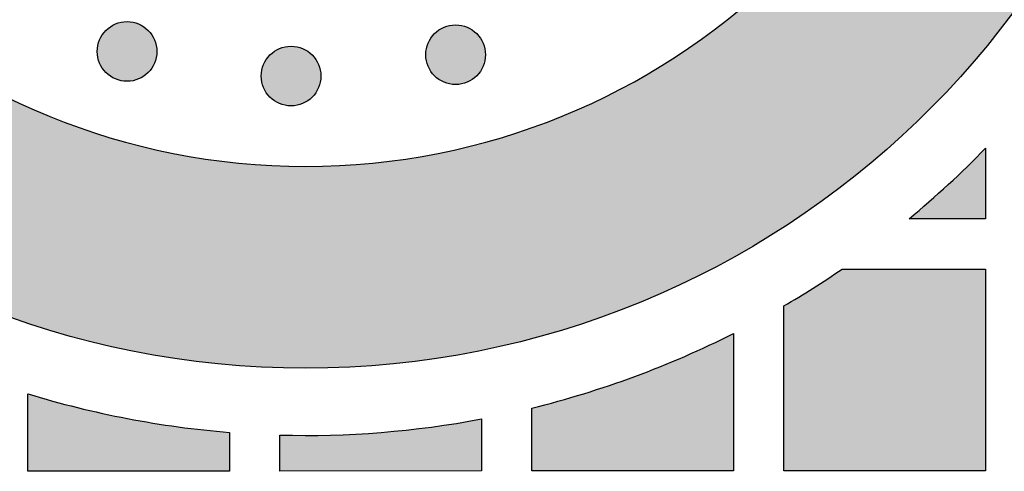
# Model space of a CAD drawing. Header units: millimetres. Extents: x -3873 to -97, y 912 to 4165.
# Tile 237 of 656: x -3028 to -2969, y 1399 to 1426. Entities that reach past the tile are written whole.
import ezdxf

# ---------------------------------------------------------------- set-up
doc = ezdxf.new("R2010")
doc.units = ezdxf.units.MM
doc.layers.add('pattern', color=7, linetype='Continuous', true_color=0x000000)

msp = doc.modelspace()

# ---------------------------------------------------------------- hatches: boundary and pattern name
at = {"layer": 'pattern'}
for points in [[(-3051.084, 1455.273), (-3051.032, 1454.398), (-3050.959, 1453.518), (-3050.867, 1452.632), (-3050.754, 1451.742), (-3050.62, 1450.847), (-3050.465, 1449.948), (-3050.289, 1449.047), (-3050.091, 1448.144), (-3049.87, 1447.239), (-3049.627, 1446.334), (-3049.362, 1445.428), (-3049.073, 1444.524), (-3048.762, 1443.621), (-3048.427, 1442.721), (-3048.069, 1441.825), (-3047.688, 1440.932), (-3047.284, 1440.045), (-3046.856, 1439.164), (-3046.406, 1438.29), (-3045.932, 1437.423), (-3045.435, 1436.566), (-3044.916, 1435.718), (-3044.375, 1434.88), (-3043.811, 1434.054), (-3043.226, 1433.239), (-3042.619, 1432.438), (-3041.991, 1431.651), (-3041.344, 1430.878), (-3040.676, 1430.121), (-3039.989, 1429.38), (-3039.283, 1428.656), (-3038.559, 1427.95), (-3037.817, 1427.262), (-3037.059, 1426.593), (-3036.285, 1425.943), (-3035.496, 1425.314), (-3034.692, 1424.705), (-3033.875, 1424.117), (-3033.044, 1423.551), (-3032.202, 1423.007), (-3031.349, 1422.485), (-3030.485, 1421.985), (-3029.613, 1421.509), (-3028.731, 1421.055), (-3027.843, 1420.625), (-3026.947, 1420.218), (-3026.046, 1419.835), (-3025.14, 1419.475), (-3024.23, 1419.139), (-3023.316, 1418.826), (-3022.401, 1418.536), (-3021.484, 1418.27), (-3020.566, 1418.027), (-3019.649, 1417.806), (-3018.733, 1417.608), (-3017.818, 1417.433), (-3016.906, 1417.28), (-3015.997, 1417.148), (-3015.092, 1417.038), (-3014.192, 1416.949), (-3013.297, 1416.88), (-3012.407, 1416.832), (-3011.525, 1416.803), (-3010.649, 1416.794), (-3009.773, 1416.803), (-3008.89, 1416.832), (-3008.001, 1416.881), (-3007.106, 1416.949), (-3006.205, 1417.039), (-3005.301, 1417.149), (-3004.392, 1417.281), (-3003.48, 1417.434), (-3002.565, 1417.61), (-3001.649, 1417.808), (-3000.731, 1418.028), (-2999.814, 1418.272), (-2998.897, 1418.538), (-2997.982, 1418.828), (-2997.068, 1419.141), (-2996.158, 1419.477), (-2995.252, 1419.837), (-2994.351, 1420.221), (-2993.456, 1420.628), (-2992.567, 1421.058), (-2991.686, 1421.512), (-2990.813, 1421.988), (-2989.949, 1422.488), (-2989.096, 1423.01), (-2988.254, 1423.554), (-2987.424, 1424.121), (-2986.607, 1424.709), (-2985.803, 1425.318), (-2985.014, 1425.947), (-2984.24, 1426.597), (-2983.482, 1427.266), (-2982.741, 1427.954), (-2982.017, 1428.661), (-2981.311, 1429.385), (-2980.624, 1430.126), (-2979.956, 1430.883), (-2979.308, 1431.656), (-2978.681, 1432.443), (-2978.074, 1433.245), (-2977.489, 1434.059), (-2976.926, 1434.885), (-2976.384, 1435.723), (-2975.865, 1436.571), (-2975.369, 1437.429), (-2974.895, 1438.296), (-2974.445, 1439.17), (-2974.017, 1440.051), (-2973.613, 1440.938), (-2973.232, 1441.831), (-2972.875, 1442.727), (-2972.54, 1443.628), (-2972.229, 1444.53), (-2971.941, 1445.435), (-2971.675, 1446.34), (-2971.432, 1447.245), (-2971.212, 1448.15), (-2971.014, 1449.054), (-2970.838, 1449.955), (-2970.683, 1450.853), (-2970.549, 1451.748), (-2970.437, 1452.639), (-2970.344, 1453.524), (-2970.272, 1454.405), (-2970.219, 1455.279), (-2958.208, 1455.28), (-2958.264, 1454.139), (-2958.345, 1452.99), (-2958.453, 1451.833), (-2958.587, 1450.67), (-2958.749, 1449.5), (-2958.939, 1448.326), (-2959.157, 1447.147), (-2959.403, 1445.966), (-2959.679, 1444.782), (-2959.984, 1443.597), (-2960.319, 1442.411), (-2960.684, 1441.227), (-2961.08, 1440.044), (-2961.505, 1438.865), (-2961.962, 1437.689), (-2962.449, 1436.519), (-2962.967, 1435.356), (-2963.515, 1434.2), (-2964.095, 1433.053), (-2964.704, 1431.916), (-2965.344, 1430.79), (-2966.013, 1429.676), (-2966.713, 1428.576), (-2967.441, 1427.491), (-2968.198, 1426.421), (-2968.983, 1425.368), (-2969.796, 1424.334), (-2970.637, 1423.318), (-2971.503, 1422.323), (-2972.395, 1421.349), (-2973.312, 1420.397), (-2974.253, 1419.468), (-2975.216, 1418.563), (-2976.203, 1417.683), (-2977.21, 1416.829), (-2978.237, 1416.001), (-2979.284, 1415.2), (-2980.349, 1414.427), (-2981.43, 1413.682), (-2982.528, 1412.966), (-2983.64, 1412.279), (-2984.766, 1411.622), (-2985.904, 1410.995), (-2987.054, 1410.399), (-2988.213, 1409.833), (-2989.381, 1409.298), (-2990.557, 1408.793), (-2991.739, 1408.32), (-2992.927, 1407.878), (-2994.119, 1407.466), (-2995.314, 1407.085), (-2996.511, 1406.735), (-2997.708, 1406.415), (-2998.905, 1406.125), (-3000.101, 1405.865), (-3001.295, 1405.635), (-3002.485, 1405.433), (-3003.671, 1405.26), (-3004.852, 1405.115), (-3006.026, 1404.998), (-3007.194, 1404.908), (-3008.354, 1404.844), (-3009.506, 1404.806), (-3010.648, 1404.794), (-3011.79, 1404.806), (-3012.941, 1404.844), (-3014.101, 1404.907), (-3015.269, 1404.997), (-3016.444, 1405.114), (-3017.625, 1405.259), (-3018.811, 1405.432), (-3020.001, 1405.633), (-3021.195, 1405.864), (-3022.39, 1406.123), (-3023.588, 1406.413), (-3024.785, 1406.733), (-3025.982, 1407.083), (-3027.177, 1407.463), (-3028.369, 1407.875), (-3029.557, 1408.317), (-3030.739, 1408.79), (-3031.915, 1409.294), (-3033.083, 1409.829), (-3034.243, 1410.395), (-3035.392, 1410.991), (-3036.531, 1411.618), (-3037.657, 1412.275), (-3038.769, 1412.961), (-3039.867, 1413.677), (-3040.948, 1414.422), (-3042.013, 1415.195), (-3043.06, 1415.995), (-3044.088, 1416.823), (-3045.095, 1417.677), (-3046.081, 1418.557), (-3047.045, 1419.462), (-3047.986, 1420.391), (-3048.903, 1421.343), (-3049.795, 1422.317), (-3050.662, 1423.312), (-3051.502, 1424.327), (-3052.315, 1425.361), (-3053.101, 1426.414), (-3053.858, 1427.483), (-3054.587, 1428.569), (-3055.286, 1429.669), (-3055.956, 1430.782), (-3056.596, 1431.908), (-3057.206, 1433.045), (-3057.785, 1434.192), (-3058.334, 1435.348), (-3058.852, 1436.511), (-3059.339, 1437.681), (-3059.796, 1438.857), (-3060.222, 1440.036), (-3060.617, 1441.219), (-3060.983, 1442.403), (-3061.318, 1443.588), (-3061.623, 1444.773), (-3061.899, 1445.957), (-3062.146, 1447.139), (-3062.364, 1448.318), (-3062.554, 1449.492), (-3062.716, 1450.661), (-3062.85, 1451.825), (-3062.958, 1452.981), (-3063.04, 1454.131), (-3063.096, 1455.272)], [(-3022.537, 1422.369), (-3022.509, 1422.342), (-3022.48, 1422.314), (-3022.45, 1422.288), (-3022.42, 1422.261), (-3022.388, 1422.236), (-3022.356, 1422.21), (-3022.322, 1422.186), (-3022.288, 1422.162), (-3022.253, 1422.138), (-3022.217, 1422.116), (-3022.181, 1422.094), (-3022.144, 1422.072), (-3022.106, 1422.052), (-3022.067, 1422.032), (-3022.028, 1422.013), (-3021.987, 1421.995), (-3021.947, 1421.978), (-3021.905, 1421.962), (-3021.863, 1421.947), (-3021.821, 1421.933), (-3021.778, 1421.92), (-3021.734, 1421.908), (-3021.691, 1421.897), (-3021.646, 1421.887), (-3021.602, 1421.878), (-3021.557, 1421.871), (-3021.511, 1421.864), (-3021.466, 1421.859), (-3021.42, 1421.855), (-3021.375, 1421.852), (-3021.329, 1421.85), (-3021.283, 1421.85), (-3021.237, 1421.85), (-3021.191, 1421.852), (-3021.145, 1421.855), (-3021.099, 1421.859), (-3021.054, 1421.864), (-3021.009, 1421.871), (-3020.964, 1421.878), (-3020.919, 1421.887), (-3020.875, 1421.897), (-3020.831, 1421.908), (-3020.787, 1421.92), (-3020.745, 1421.933), (-3020.702, 1421.947), (-3020.66, 1421.962), (-3020.619, 1421.978), (-3020.578, 1421.996), (-3020.538, 1422.013), (-3020.498, 1422.032), (-3020.46, 1422.052), (-3020.422, 1422.072), (-3020.384, 1422.094), (-3020.348, 1422.116), (-3020.312, 1422.139), (-3020.277, 1422.162), (-3020.243, 1422.186), (-3020.21, 1422.211), (-3020.178, 1422.236), (-3020.146, 1422.262), (-3020.115, 1422.288), (-3020.085, 1422.315), (-3020.056, 1422.342), (-3020.028, 1422.369), (-3020.001, 1422.397), (-3019.973, 1422.426), (-3019.947, 1422.456), (-3019.92, 1422.487), (-3019.895, 1422.519), (-3019.87, 1422.551), (-3019.845, 1422.584), (-3019.821, 1422.619), (-3019.797, 1422.653), (-3019.775, 1422.689), (-3019.753, 1422.726), (-3019.731, 1422.763), (-3019.711, 1422.801), (-3019.691, 1422.84), (-3019.672, 1422.879), (-3019.654, 1422.919), (-3019.637, 1422.96), (-3019.621, 1423.001), (-3019.606, 1423.043), (-3019.592, 1423.086), (-3019.579, 1423.129), (-3019.567, 1423.172), (-3019.556, 1423.216), (-3019.546, 1423.26), (-3019.537, 1423.305), (-3019.53, 1423.35), (-3019.523, 1423.395), (-3019.518, 1423.441), (-3019.514, 1423.486), (-3019.511, 1423.532), (-3019.509, 1423.578), (-3019.509, 1423.624), (-3019.509, 1423.67), (-3019.511, 1423.716), (-3019.514, 1423.762), (-3019.518, 1423.807), (-3019.523, 1423.853), (-3019.53, 1423.898), (-3019.537, 1423.943), (-3019.546, 1423.988), (-3019.556, 1424.032), (-3019.567, 1424.076), (-3019.579, 1424.119), (-3019.592, 1424.162), (-3019.606, 1424.205), (-3019.621, 1424.247), (-3019.638, 1424.288), (-3019.655, 1424.329), (-3019.673, 1424.369), (-3019.691, 1424.408), (-3019.711, 1424.447), (-3019.732, 1424.485), (-3019.753, 1424.522), (-3019.775, 1424.559), (-3019.798, 1424.594), (-3019.821, 1424.629), (-3019.845, 1424.663), (-3019.87, 1424.697), (-3019.895, 1424.729), (-3019.921, 1424.761), (-3019.947, 1424.791), (-3019.974, 1424.821), (-3020.001, 1424.85), (-3020.028, 1424.879), (-3020.056, 1424.906), (-3020.086, 1424.933), (-3020.115, 1424.96), (-3020.146, 1424.986), (-3020.178, 1425.012), (-3020.21, 1425.037), (-3020.243, 1425.062), (-3020.278, 1425.086), (-3020.313, 1425.109), (-3020.348, 1425.132), (-3020.385, 1425.154), (-3020.422, 1425.175), (-3020.46, 1425.196), (-3020.499, 1425.215), (-3020.538, 1425.234), (-3020.578, 1425.252), (-3020.619, 1425.269), (-3020.66, 1425.285), (-3020.702, 1425.3), (-3020.745, 1425.315), (-3020.788, 1425.328), (-3020.831, 1425.34), (-3020.875, 1425.351), (-3020.919, 1425.361), (-3020.964, 1425.369), (-3021.009, 1425.377), (-3021.054, 1425.383), (-3021.1, 1425.389), (-3021.145, 1425.393), (-3021.191, 1425.396), (-3021.237, 1425.398), (-3021.283, 1425.398), (-3021.329, 1425.398), (-3021.375, 1425.396), (-3021.421, 1425.393), (-3021.466, 1425.389), (-3021.512, 1425.383), (-3021.557, 1425.377), (-3021.602, 1425.369), (-3021.647, 1425.36), (-3021.691, 1425.351), (-3021.735, 1425.34), (-3021.778, 1425.328), (-3021.821, 1425.314), (-3021.864, 1425.3), (-3021.906, 1425.285), (-3021.947, 1425.269), (-3021.988, 1425.252), (-3022.028, 1425.234), (-3022.067, 1425.215), (-3022.106, 1425.196), (-3022.144, 1425.175), (-3022.181, 1425.154), (-3022.218, 1425.132), (-3022.253, 1425.109), (-3022.288, 1425.086), (-3022.322, 1425.062), (-3022.356, 1425.037), (-3022.388, 1425.012), (-3022.42, 1424.986), (-3022.451, 1424.96), (-3022.48, 1424.933), (-3022.509, 1424.906), (-3022.538, 1424.878), (-3022.565, 1424.85), (-3022.592, 1424.821), (-3022.619, 1424.791), (-3022.645, 1424.761), (-3022.671, 1424.729), (-3022.696, 1424.696), (-3022.721, 1424.663), (-3022.745, 1424.629), (-3022.768, 1424.594), (-3022.791, 1424.558), (-3022.813, 1424.522), (-3022.834, 1424.485), (-3022.855, 1424.447), (-3022.874, 1424.408), (-3022.893, 1424.368), (-3022.911, 1424.328), (-3022.928, 1424.288), (-3022.944, 1424.246), (-3022.959, 1424.204), (-3022.974, 1424.162), (-3022.987, 1424.119), (-3022.999, 1424.075), (-3023.01, 1424.032), (-3023.02, 1423.987), (-3023.028, 1423.943), (-3023.036, 1423.898), (-3023.042, 1423.852), (-3023.048, 1423.807), (-3023.052, 1423.761), (-3023.055, 1423.715), (-3023.057, 1423.67), (-3023.057, 1423.624), (-3023.057, 1423.578), (-3023.055, 1423.532), (-3023.052, 1423.486), (-3023.048, 1423.44), (-3023.042, 1423.395), (-3023.036, 1423.35), (-3023.028, 1423.305), (-3023.019, 1423.26), (-3023.01, 1423.216), (-3022.999, 1423.172), (-3022.987, 1423.128), (-3022.974, 1423.085), (-3022.959, 1423.043), (-3022.944, 1423.001), (-3022.928, 1422.96), (-3022.911, 1422.919), (-3022.893, 1422.879), (-3022.874, 1422.839), (-3022.855, 1422.801), (-3022.834, 1422.763), (-3022.813, 1422.725), (-3022.791, 1422.689), (-3022.768, 1422.653), (-3022.745, 1422.618), (-3022.721, 1422.584), (-3022.696, 1422.551), (-3022.671, 1422.518), (-3022.645, 1422.487), (-3022.619, 1422.456), (-3022.592, 1422.426), (-3022.565, 1422.397)], [(-3002.981, 1422.177), (-3002.953, 1422.149), (-3002.924, 1422.122), (-3002.894, 1422.095), (-3002.863, 1422.069), (-3002.831, 1422.043), (-3002.799, 1422.018), (-3002.766, 1421.994), (-3002.732, 1421.969), (-3002.697, 1421.946), (-3002.661, 1421.923), (-3002.624, 1421.901), (-3002.587, 1421.88), (-3002.549, 1421.86), (-3002.51, 1421.84), (-3002.471, 1421.821), (-3002.431, 1421.803), (-3002.39, 1421.786), (-3002.349, 1421.77), (-3002.307, 1421.755), (-3002.264, 1421.741), (-3002.221, 1421.728), (-3002.178, 1421.716), (-3002.134, 1421.705), (-3002.09, 1421.695), (-3002.045, 1421.686), (-3002, 1421.678), (-3001.955, 1421.672), (-3001.909, 1421.667), (-3001.864, 1421.663), (-3001.818, 1421.66), (-3001.772, 1421.658), (-3001.726, 1421.657), (-3001.68, 1421.658), (-3001.634, 1421.66), (-3001.589, 1421.663), (-3001.543, 1421.667), (-3001.497, 1421.672), (-3001.452, 1421.679), (-3001.407, 1421.686), (-3001.363, 1421.695), (-3001.318, 1421.705), (-3001.274, 1421.716), (-3001.231, 1421.728), (-3001.188, 1421.741), (-3001.145, 1421.755), (-3001.104, 1421.77), (-3001.062, 1421.786), (-3001.021, 1421.803), (-3000.981, 1421.821), (-3000.942, 1421.84), (-3000.903, 1421.86), (-3000.865, 1421.88), (-3000.828, 1421.901), (-3000.791, 1421.923), (-3000.756, 1421.946), (-3000.721, 1421.97), (-3000.687, 1421.994), (-3000.653, 1422.018), (-3000.621, 1422.044), (-3000.589, 1422.069), (-3000.559, 1422.096), (-3000.529, 1422.122), (-3000.5, 1422.149), (-3000.472, 1422.177), (-3000.444, 1422.205), (-3000.417, 1422.234), (-3000.39, 1422.264), (-3000.364, 1422.295), (-3000.338, 1422.326), (-3000.313, 1422.359), (-3000.288, 1422.392), (-3000.264, 1422.426), (-3000.241, 1422.461), (-3000.218, 1422.497), (-3000.196, 1422.533), (-3000.175, 1422.571), (-3000.154, 1422.609), (-3000.135, 1422.647), (-3000.116, 1422.687), (-3000.098, 1422.727), (-3000.081, 1422.768), (-3000.065, 1422.809), (-3000.05, 1422.851), (-3000.036, 1422.893), (-3000.022, 1422.936), (-3000.01, 1422.98), (-2999.999, 1423.024), (-2999.99, 1423.068), (-2999.981, 1423.113), (-2999.973, 1423.158), (-2999.967, 1423.203), (-2999.961, 1423.248), (-2999.957, 1423.294), (-2999.954, 1423.34), (-2999.953, 1423.386), (-2999.952, 1423.432), (-2999.953, 1423.478), (-2999.954, 1423.523), (-2999.957, 1423.569), (-2999.961, 1423.615), (-2999.967, 1423.66), (-2999.973, 1423.706), (-2999.981, 1423.751), (-2999.99, 1423.795), (-3000, 1423.84), (-3000.01, 1423.883), (-3000.023, 1423.927), (-3000.036, 1423.97), (-3000.05, 1424.012), (-3000.065, 1424.054), (-3000.081, 1424.096), (-3000.098, 1424.136), (-3000.116, 1424.176), (-3000.135, 1424.216), (-3000.154, 1424.255), (-3000.175, 1424.293), (-3000.196, 1424.33), (-3000.218, 1424.366), (-3000.241, 1424.402), (-3000.264, 1424.437), (-3000.288, 1424.471), (-3000.313, 1424.504), (-3000.338, 1424.537), (-3000.364, 1424.568), (-3000.39, 1424.599), (-3000.417, 1424.629), (-3000.444, 1424.658), (-3000.472, 1424.686), (-3000.5, 1424.714), (-3000.529, 1424.741), (-3000.559, 1424.768), (-3000.59, 1424.794), (-3000.621, 1424.82), (-3000.654, 1424.845), (-3000.687, 1424.87), (-3000.721, 1424.894), (-3000.756, 1424.917), (-3000.792, 1424.94), (-3000.828, 1424.962), (-3000.865, 1424.983), (-3000.903, 1425.003), (-3000.942, 1425.023), (-3000.982, 1425.042), (-3001.022, 1425.06), (-3001.062, 1425.077), (-3001.104, 1425.093), (-3001.146, 1425.108), (-3001.188, 1425.122), (-3001.231, 1425.135), (-3001.275, 1425.147), (-3001.319, 1425.158), (-3001.363, 1425.168), (-3001.407, 1425.177), (-3001.452, 1425.185), (-3001.498, 1425.191), (-3001.543, 1425.196), (-3001.589, 1425.2), (-3001.635, 1425.203), (-3001.68, 1425.205), (-3001.726, 1425.206), (-3001.772, 1425.205), (-3001.818, 1425.203), (-3001.864, 1425.2), (-3001.91, 1425.196), (-3001.955, 1425.191), (-3002, 1425.185), (-3002.045, 1425.177), (-3002.09, 1425.168), (-3002.134, 1425.158), (-3002.178, 1425.147), (-3002.222, 1425.135), (-3002.265, 1425.122), (-3002.307, 1425.108), (-3002.349, 1425.093), (-3002.39, 1425.077), (-3002.431, 1425.06), (-3002.471, 1425.042), (-3002.511, 1425.023), (-3002.549, 1425.003), (-3002.587, 1424.983), (-3002.625, 1424.962), (-3002.661, 1424.94), (-3002.697, 1424.917), (-3002.732, 1424.893), (-3002.766, 1424.869), (-3002.799, 1424.845), (-3002.832, 1424.819), (-3002.863, 1424.794), (-3002.894, 1424.767), (-3002.924, 1424.741), (-3002.953, 1424.714), (-3002.981, 1424.686), (-3003.009, 1424.658), (-3003.036, 1424.629), (-3003.062, 1424.599), (-3003.089, 1424.568), (-3003.114, 1424.537), (-3003.14, 1424.504), (-3003.164, 1424.471), (-3003.188, 1424.437), (-3003.212, 1424.402), (-3003.234, 1424.366), (-3003.256, 1424.33), (-3003.278, 1424.292), (-3003.298, 1424.254), (-3003.318, 1424.216), (-3003.337, 1424.176), (-3003.355, 1424.136), (-3003.372, 1424.095), (-3003.388, 1424.054), (-3003.403, 1424.012), (-3003.417, 1423.97), (-3003.43, 1423.927), (-3003.442, 1423.883), (-3003.453, 1423.839), (-3003.463, 1423.795), (-3003.472, 1423.75), (-3003.479, 1423.705), (-3003.486, 1423.66), (-3003.491, 1423.615), (-3003.495, 1423.569), (-3003.498, 1423.523), (-3003.5, 1423.477), (-3003.501, 1423.431), (-3003.5, 1423.385), (-3003.498, 1423.34), (-3003.495, 1423.294), (-3003.491, 1423.248), (-3003.486, 1423.203), (-3003.479, 1423.157), (-3003.472, 1423.112), (-3003.463, 1423.068), (-3003.453, 1423.024), (-3003.442, 1422.98), (-3003.43, 1422.936), (-3003.417, 1422.893), (-3003.403, 1422.851), (-3003.388, 1422.809), (-3003.372, 1422.767), (-3003.355, 1422.727), (-3003.337, 1422.687), (-3003.318, 1422.647), (-3003.298, 1422.608), (-3003.278, 1422.57), (-3003.256, 1422.533), (-3003.234, 1422.497), (-3003.212, 1422.461), (-3003.188, 1422.426), (-3003.164, 1422.392), (-3003.139, 1422.359), (-3003.114, 1422.326), (-3003.088, 1422.295), (-3003.062, 1422.264), (-3003.035, 1422.234), (-3003.008, 1422.205)], [(-3012.775, 1420.909), (-3012.747, 1420.881), (-3012.718, 1420.854), (-3012.688, 1420.828), (-3012.657, 1420.801), (-3012.626, 1420.776), (-3012.593, 1420.75), (-3012.56, 1420.726), (-3012.526, 1420.702), (-3012.491, 1420.678), (-3012.455, 1420.656), (-3012.419, 1420.633), (-3012.382, 1420.612), (-3012.344, 1420.592), (-3012.305, 1420.572), (-3012.265, 1420.553), (-3012.225, 1420.535), (-3012.185, 1420.518), (-3012.143, 1420.502), (-3012.101, 1420.487), (-3012.059, 1420.473), (-3012.016, 1420.46), (-3011.972, 1420.448), (-3011.928, 1420.437), (-3011.884, 1420.427), (-3011.839, 1420.418), (-3011.794, 1420.411), (-3011.749, 1420.404), (-3011.704, 1420.399), (-3011.658, 1420.395), (-3011.612, 1420.392), (-3011.566, 1420.39), (-3011.521, 1420.389), (-3011.475, 1420.39), (-3011.429, 1420.392), (-3011.383, 1420.395), (-3011.337, 1420.399), (-3011.292, 1420.404), (-3011.247, 1420.411), (-3011.202, 1420.418), (-3011.157, 1420.427), (-3011.113, 1420.437), (-3011.069, 1420.448), (-3011.025, 1420.46), (-3010.982, 1420.473), (-3010.94, 1420.487), (-3010.898, 1420.502), (-3010.857, 1420.518), (-3010.816, 1420.535), (-3010.776, 1420.553), (-3010.736, 1420.572), (-3010.698, 1420.592), (-3010.66, 1420.612), (-3010.622, 1420.634), (-3010.586, 1420.656), (-3010.55, 1420.678), (-3010.515, 1420.702), (-3010.481, 1420.726), (-3010.448, 1420.751), (-3010.415, 1420.776), (-3010.384, 1420.802), (-3010.353, 1420.828), (-3010.323, 1420.854), (-3010.294, 1420.882), (-3010.266, 1420.909), (-3010.238, 1420.937), (-3010.211, 1420.966), (-3010.185, 1420.996), (-3010.158, 1421.027), (-3010.133, 1421.059), (-3010.107, 1421.091), (-3010.083, 1421.124), (-3010.059, 1421.158), (-3010.035, 1421.193), (-3010.012, 1421.229), (-3009.99, 1421.266), (-3009.969, 1421.303), (-3009.949, 1421.341), (-3009.929, 1421.38), (-3009.91, 1421.419), (-3009.892, 1421.459), (-3009.875, 1421.5), (-3009.859, 1421.541), (-3009.844, 1421.583), (-3009.83, 1421.626), (-3009.817, 1421.669), (-3009.805, 1421.712), (-3009.794, 1421.756), (-3009.784, 1421.8), (-3009.775, 1421.845), (-3009.768, 1421.89), (-3009.761, 1421.935), (-3009.756, 1421.981), (-3009.752, 1422.026), (-3009.749, 1422.072), (-3009.747, 1422.118), (-3009.746, 1422.164), (-3009.747, 1422.21), (-3009.749, 1422.256), (-3009.752, 1422.301), (-3009.756, 1422.347), (-3009.761, 1422.393), (-3009.768, 1422.438), (-3009.775, 1422.483), (-3009.784, 1422.527), (-3009.794, 1422.572), (-3009.805, 1422.616), (-3009.817, 1422.659), (-3009.83, 1422.702), (-3009.844, 1422.745), (-3009.859, 1422.786), (-3009.875, 1422.828), (-3009.892, 1422.869), (-3009.91, 1422.909), (-3009.929, 1422.948), (-3009.949, 1422.987), (-3009.969, 1423.025), (-3009.991, 1423.062), (-3010.013, 1423.099), (-3010.035, 1423.134), (-3010.059, 1423.169), (-3010.083, 1423.203), (-3010.107, 1423.237), (-3010.133, 1423.269), (-3010.158, 1423.301), (-3010.185, 1423.331), (-3010.211, 1423.361), (-3010.239, 1423.39), (-3010.266, 1423.418), (-3010.294, 1423.446), (-3010.323, 1423.473), (-3010.353, 1423.5), (-3010.384, 1423.526), (-3010.416, 1423.552), (-3010.448, 1423.577), (-3010.481, 1423.602), (-3010.515, 1423.626), (-3010.55, 1423.649), (-3010.586, 1423.672), (-3010.623, 1423.694), (-3010.66, 1423.715), (-3010.698, 1423.736), (-3010.737, 1423.755), (-3010.776, 1423.774), (-3010.816, 1423.792), (-3010.857, 1423.809), (-3010.898, 1423.825), (-3010.94, 1423.84), (-3010.983, 1423.854), (-3011.026, 1423.868), (-3011.069, 1423.88), (-3011.113, 1423.891), (-3011.157, 1423.9), (-3011.202, 1423.909), (-3011.247, 1423.917), (-3011.292, 1423.923), (-3011.338, 1423.929), (-3011.383, 1423.933), (-3011.429, 1423.936), (-3011.475, 1423.937), (-3011.521, 1423.938), (-3011.567, 1423.937), (-3011.613, 1423.936), (-3011.658, 1423.933), (-3011.704, 1423.929), (-3011.75, 1423.923), (-3011.795, 1423.917), (-3011.84, 1423.909), (-3011.884, 1423.9), (-3011.929, 1423.89), (-3011.973, 1423.879), (-3012.016, 1423.867), (-3012.059, 1423.854), (-3012.102, 1423.84), (-3012.143, 1423.825), (-3012.185, 1423.809), (-3012.226, 1423.792), (-3012.266, 1423.774), (-3012.305, 1423.755), (-3012.344, 1423.736), (-3012.382, 1423.715), (-3012.419, 1423.694), (-3012.456, 1423.672), (-3012.491, 1423.649), (-3012.526, 1423.626), (-3012.56, 1423.602), (-3012.594, 1423.577), (-3012.626, 1423.552), (-3012.658, 1423.526), (-3012.688, 1423.5), (-3012.718, 1423.473), (-3012.747, 1423.446), (-3012.775, 1423.418), (-3012.803, 1423.39), (-3012.83, 1423.361), (-3012.857, 1423.331), (-3012.883, 1423.3), (-3012.909, 1423.269), (-3012.934, 1423.236), (-3012.959, 1423.203), (-3012.983, 1423.169), (-3013.006, 1423.134), (-3013.029, 1423.098), (-3013.051, 1423.062), (-3013.072, 1423.025), (-3013.093, 1422.987), (-3013.112, 1422.948), (-3013.131, 1422.908), (-3013.149, 1422.868), (-3013.166, 1422.828), (-3013.182, 1422.786), (-3013.197, 1422.744), (-3013.211, 1422.702), (-3013.224, 1422.659), (-3013.237, 1422.615), (-3013.247, 1422.571), (-3013.257, 1422.527), (-3013.266, 1422.482), (-3013.274, 1422.438), (-3013.28, 1422.392), (-3013.285, 1422.347), (-3013.29, 1422.301), (-3013.293, 1422.255), (-3013.294, 1422.209), (-3013.295, 1422.164), (-3013.294, 1422.118), (-3013.293, 1422.072), (-3013.29, 1422.026), (-3013.285, 1421.98), (-3013.28, 1421.935), (-3013.274, 1421.89), (-3013.266, 1421.845), (-3013.257, 1421.8), (-3013.247, 1421.756), (-3013.236, 1421.712), (-3013.224, 1421.668), (-3013.211, 1421.625), (-3013.197, 1421.583), (-3013.182, 1421.541), (-3013.166, 1421.5), (-3013.149, 1421.459), (-3013.131, 1421.419), (-3013.112, 1421.379), (-3013.093, 1421.341), (-3013.072, 1421.303), (-3013.051, 1421.265), (-3013.029, 1421.229), (-3013.006, 1421.193), (-3012.983, 1421.158), (-3012.959, 1421.124), (-3012.934, 1421.091), (-3012.909, 1421.058), (-3012.883, 1421.027), (-3012.857, 1420.996), (-3012.83, 1420.966), (-3012.803, 1420.937)], [(-2974.74, 1413.681), (-2973.56, 1414.68), (-2972.408, 1415.712), (-2971.284, 1416.774), (-2970.19, 1417.867), (-2970.19, 1413.681)], [(-2978.73, 1410.68), (-2970.189, 1410.681), (-2970.188, 1398.681), (-2982.188, 1398.68), (-2982.189, 1408.49), (-2981.31, 1409.014), (-2980.439, 1409.554), (-2979.579, 1410.109)], [(-2985.189, 1406.859), (-2985.189, 1398.68), (-2997.188, 1398.679), (-2997.188, 1402.422), (-2995.64, 1402.825), (-2994.101, 1403.273), (-2992.575, 1403.765), (-2991.063, 1404.3), (-2989.566, 1404.877), (-2988.087, 1405.497), (-2986.628, 1406.158)], [(-3027.189, 1403.269), (-3025.722, 1402.841), (-3024.242, 1402.453), (-3022.751, 1402.105), (-3021.251, 1401.797), (-3019.743, 1401.53), (-3018.229, 1401.304), (-3016.71, 1401.12), (-3015.189, 1400.976), (-3015.188, 1398.677), (-3027.188, 1398.676)], [(-3012.188, 1400.815), (-3010.683, 1400.794), (-3009.176, 1400.813), (-3007.669, 1400.873), (-3006.163, 1400.972), (-3004.661, 1401.112), (-3003.163, 1401.293), (-3001.672, 1401.512), (-3000.189, 1401.771), (-3000.188, 1398.679), (-3012.188, 1398.678)]]:
    msp.add_hatch(color=256, dxfattribs=at).paths.add_polyline_path(points, flags=0)

# ---------------------------------------------------------------- linework, layer by layer
for points in [[(-2970.19, 1417.867), (-2970.19, 1413.681), (-2974.74, 1413.681)], [(-2978.73, 1410.68), (-2970.189, 1410.681), (-2970.188, 1398.681), (-2982.188, 1398.68), (-2982.189, 1408.49)], [(-2985.189, 1406.859), (-2985.189, 1398.68), (-2997.188, 1398.679), (-2997.188, 1402.422)], [(-3015.189, 1400.976), (-3015.188, 1398.677), (-3027.188, 1398.676), (-3027.189, 1403.269)], [(-3000.189, 1401.771), (-3000.188, 1398.679), (-3012.188, 1398.678), (-3012.188, 1400.815)]]:
    msp.add_lwpolyline(points, dxfattribs=at)
for centre in [(-3021.283, 1423.624), (-3001.726, 1423.432), (-3011.521, 1422.164)]:
    msp.add_circle(centre, 1.774, dxfattribs=at)
at = {"layer": 'pattern', "extrusion": (0, 0, -1)}
for centre, radius, start, end in [((3010.652, 1457.276), 52.482, 182.1793, 357.81135), ((3328.434, 1457.006), 375.7, 180.2631, 215.84366), ((3328.434, 1457.006), 399.7, 184.10139, 220.92045)]:
    msp.add_arc(centre, radius, start, end, dxfattribs=at)
at = {"layer": 'pattern'}
for centre, radius, start, end in [((-3010.652, 1457.276), 40.482, 182.83651, 357.17284), ((-3328.434, 1457.006), 387.7, 319.28107, 359.74518), ((-3010.652, 1457.276), 56.482, 309.4803, 315.75569), ((-3010.652, 1457.276), 56.482, 300.26028, 304.4148), ((-3010.652, 1457.276), 56.482, 283.79033, 296.79579), ((-3010.652, 1457.276), 56.482, 252.97567, 265.39318), ((-3010.652, 1457.276), 56.482, 268.44124, 280.67578)]:
    msp.add_arc(centre, radius, start, end, dxfattribs=at)

doc.saveas('drawing.dxf')
